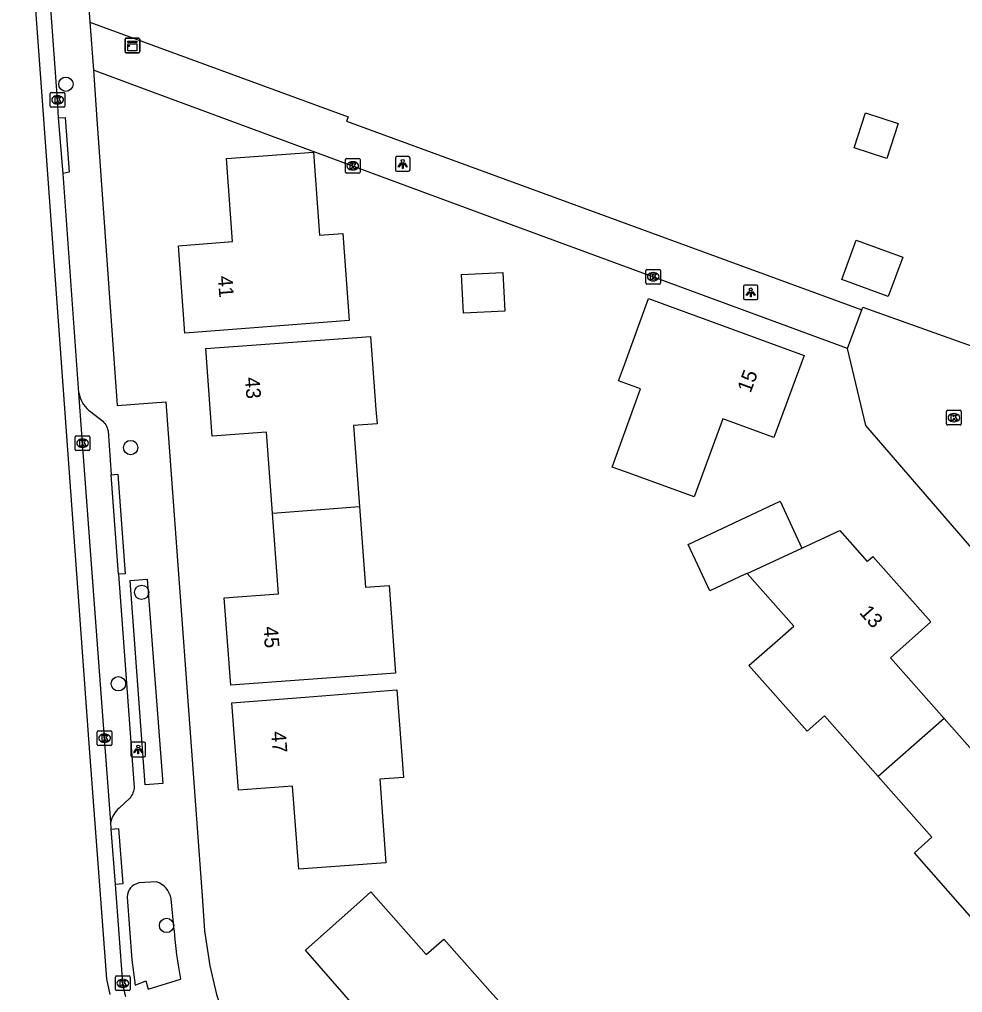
# Model space of a CAD drawing. Extents: x 157321 to 158827, y 386650 to 388532.
# Drawn here: x 157628.9 to 157693.2, y 388000.1 to 388066.5 of the extents above; entities that cross this region are included whole.
import ezdxf

# ---------------------------------------------------------------- set-up
doc = ezdxf.new("R2010")
doc.units = 0
for name, color, linetype in [('IMGEO_Boom', 7, 'Continuous'), ('IMGEO_Kast', 7, 'Continuous'), ('IMGEO_Kolk', 7, 'Continuous'), ('IMGEO_Lichtpunt', 7, 'Continuous'), ('IMGEO_Muur', 7, 'Continuous'), ('IMGEO_Pand', 7, 'Continuous'), ('IMGEO_Pand_nummerreeks', 7, 'Continuous'), ('IMGEO_Rijbaan_lokaal_open', 7, 'Continuous'), ('IMGEO_Voetpad_open', 7, 'Continuous')]:
    doc.layers.add(name, color=color, linetype=linetype)

msp = doc.modelspace()

# ---------------------------------------------------------------- linework, layer by layer
at = {"layer": 'IMGEO_Boom'}
for centre in [(157632.038, 388062.104), (157636.454, 388037.311), (157637.206, 388027.437), (157635.621, 388021.197), (157638.906, 388004.705)]:
    msp.add_circle(centre, 0.489, dxfattribs=at)
at = {"layer": 'IMGEO_Kast'}
for p, q in [((157636.074, 388064.325), (157636.074, 388065.166)), ((157636.074, 388065.166), (157636.074, 388064.325)), ((157636.149, 388065.25), (157636.99, 388065.25)), ((157636.99, 388065.25), (157636.149, 388065.25)), ((157637.074, 388065.175), (157637.074, 388064.334)), ((157637.074, 388064.334), (157637.074, 388065.175)), ((157636.999, 388064.25), (157636.158, 388064.25)), ((157636.158, 388064.25), (157636.999, 388064.25))]:
    msp.add_line(p, q, dxfattribs=at)
for points in [[(157636.269, 388065.04), (157636.869, 388065.04), (157636.869, 388064.955), (157636.269, 388064.955), (157636.269, 388065.04)], [(157636.269, 388064.865), (157636.869, 388064.865), (157636.869, 388064.376), (157636.269, 388064.376), (157636.269, 388064.865)]]:
    msp.add_lwpolyline(points, dxfattribs=at)
msp.add_circle((157636.353, 388064.714), 0.0377, dxfattribs=at)
for centre, start, end in [((157636.152, 388065.172), 92.4484, 184.28452), ((157636.152, 388065.172), 92.4484, 184.28452), ((157636.996, 388065.172), 2.4484, 94.28452), ((157636.996, 388065.172), 2.4484, 94.28452), ((157636.152, 388064.328), 182.4484, 274.28452), ((157636.152, 388064.328), 182.4484, 274.28452), ((157636.996, 388064.328), 272.4484, 4.28452), ((157636.996, 388064.328), 272.4484, 4.28452)]:
    msp.add_arc(centre, 0.0779, start, end, dxfattribs=at)
at = {"layer": 'IMGEO_Kolk'}
for p, q in [((157630.976, 388060.608), (157630.976, 388061.46)), ((157631.051, 388061.534), (157631.903, 388061.534)), ((157631.464, 388061.314), (157631.489, 388061.314)), ((157631.977, 388061.46), (157631.977, 388060.608)), ((157631.903, 388060.534), (157631.051, 388060.534)), ((157631.487, 388060.754), (157631.462, 388060.754)), ((157651.103, 388056.108), (157651.103, 388056.96)), ((157651.178, 388057.034), (157652.03, 388057.034)), ((157652.104, 388056.96), (157652.104, 388056.108)), ((157651.591, 388056.814), (157651.616, 388056.814)), ((157652.03, 388056.034), (157651.178, 388056.034)), ((157651.614, 388056.254), (157651.589, 388056.254)), ((157671.601, 388048.542), (157671.601, 388049.394)), ((157671.676, 388049.468), (157672.528, 388049.468)), ((157672.089, 388049.248), (157672.114, 388049.248)), ((157672.602, 388049.394), (157672.602, 388048.542)), ((157672.528, 388048.468), (157671.676, 388048.468)), ((157672.112, 388048.688), (157672.087, 388048.688)), ((157692.114, 388038.926), (157692.114, 388039.778)), ((157692.189, 388039.852), (157693.041, 388039.852)), ((157693.115, 388039.778), (157693.115, 388038.926)), ((157692.625, 388039.072), (157692.6, 388039.072)), ((157692.602, 388039.632), (157692.627, 388039.632)), ((157693.041, 388038.852), (157692.189, 388038.852)), ((157632.678, 388037.186), (157632.678, 388038.038)), ((157632.753, 388038.112), (157633.605, 388038.112)), ((157633.166, 388037.892), (157633.191, 388037.892)), ((157633.679, 388038.038), (157633.679, 388037.186)), ((157633.605, 388037.112), (157632.753, 388037.112)), ((157633.189, 388037.332), (157633.164, 388037.332)), ((157634.182, 388017.056), (157634.182, 388017.908)), ((157634.257, 388017.982), (157635.109, 388017.982)), ((157635.183, 388017.908), (157635.183, 388017.056)), ((157634.693, 388017.202), (157634.668, 388017.202)), ((157634.67, 388017.762), (157634.695, 388017.762)), ((157635.109, 388016.982), (157634.257, 388016.982)), ((157635.496, 388001.26), (157636.348, 388001.26)), ((157635.421, 388000.334), (157635.421, 388001.186)), ((157635.909, 388001.04), (157635.934, 388001.04)), ((157636.422, 388001.186), (157636.422, 388000.334)), ((157636.348, 388000.26), (157635.496, 388000.26)), ((157635.932, 388000.48), (157635.907, 388000.48))]:
    msp.add_line(p, q, dxfattribs=at)
for points in [[(157630.976, 388060.608), (157630.976, 388061.46)], [(157631.051, 388061.534), (157631.903, 388061.534)], [(157631.297, 388061.234), (157631.42, 388061.234), (157631.42, 388061.083), (157631.55, 388061.234), (157631.714, 388061.234), (157631.568, 388061.083), (157631.721, 388060.834), (157631.569, 388060.834), (157631.484, 388060.998), (157631.42, 388060.931), (157631.42, 388060.834), (157631.297, 388060.834), (157631.297, 388061.234)], [(157631.977, 388061.46), (157631.977, 388060.608)], [(157631.903, 388060.534), (157631.051, 388060.534)], [(157651.103, 388056.108), (157651.103, 388056.96)], [(157651.178, 388057.034), (157652.03, 388057.034)], [(157652.104, 388056.96), (157652.104, 388056.108)], [(157651.424, 388056.734), (157651.547, 388056.734), (157651.547, 388056.583), (157651.677, 388056.734), (157651.841, 388056.734), (157651.695, 388056.583), (157651.848, 388056.334), (157651.696, 388056.334), (157651.611, 388056.498), (157651.547, 388056.431), (157651.547, 388056.334), (157651.424, 388056.334), (157651.424, 388056.734)], [(157652.03, 388056.034), (157651.178, 388056.034)], [(157671.601, 388048.542), (157671.601, 388049.394)], [(157671.676, 388049.468), (157672.528, 388049.468)], [(157671.922, 388049.168), (157672.045, 388049.168), (157672.045, 388049.017), (157672.175, 388049.168), (157672.339, 388049.168), (157672.193, 388049.017), (157672.346, 388048.768), (157672.194, 388048.768), (157672.109, 388048.932), (157672.045, 388048.865), (157672.045, 388048.768), (157671.922, 388048.768), (157671.922, 388049.168)], [(157672.602, 388049.394), (157672.602, 388048.542)], [(157672.528, 388048.468), (157671.676, 388048.468)], [(157692.114, 388038.926), (157692.114, 388039.778)], [(157692.189, 388039.852), (157693.041, 388039.852)], [(157693.115, 388039.778), (157693.115, 388038.926)], [(157692.435, 388039.552), (157692.558, 388039.552), (157692.558, 388039.401), (157692.688, 388039.552), (157692.852, 388039.552), (157692.706, 388039.401), (157692.859, 388039.152), (157692.707, 388039.152), (157692.622, 388039.316), (157692.558, 388039.249), (157692.558, 388039.152), (157692.435, 388039.152), (157692.435, 388039.552)], [(157693.041, 388038.852), (157692.189, 388038.852)], [(157632.678, 388037.186), (157632.678, 388038.038)], [(157632.753, 388038.112), (157633.605, 388038.112)], [(157632.999, 388037.812), (157633.122, 388037.812), (157633.122, 388037.661), (157633.252, 388037.812), (157633.416, 388037.812), (157633.27, 388037.661), (157633.423, 388037.412), (157633.271, 388037.412), (157633.186, 388037.576), (157633.122, 388037.509), (157633.122, 388037.412), (157632.999, 388037.412), (157632.999, 388037.812)], [(157633.679, 388038.038), (157633.679, 388037.186)], [(157633.605, 388037.112), (157632.753, 388037.112)], [(157634.182, 388017.056), (157634.182, 388017.908)], [(157634.257, 388017.982), (157635.109, 388017.982)], [(157635.183, 388017.908), (157635.183, 388017.056)], [(157634.503, 388017.682), (157634.626, 388017.682), (157634.626, 388017.531), (157634.756, 388017.682), (157634.92, 388017.682), (157634.774, 388017.531), (157634.927, 388017.282), (157634.775, 388017.282), (157634.69, 388017.446), (157634.626, 388017.379), (157634.626, 388017.282), (157634.503, 388017.282), (157634.503, 388017.682)], [(157635.109, 388016.982), (157634.257, 388016.982)], [(157635.496, 388001.26), (157636.348, 388001.26)], [(157635.421, 388000.334), (157635.421, 388001.186)], [(157635.742, 388000.96), (157635.865, 388000.96), (157635.865, 388000.809), (157635.995, 388000.96), (157636.159, 388000.96), (157636.013, 388000.809), (157636.166, 388000.56), (157636.014, 388000.56), (157635.929, 388000.724), (157635.865, 388000.657), (157635.865, 388000.56), (157635.742, 388000.56), (157635.742, 388000.96)], [(157636.422, 388001.186), (157636.422, 388000.334)], [(157636.348, 388000.26), (157635.496, 388000.26)]]:
    msp.add_lwpolyline(points, dxfattribs=at)
for centre, start, end in [((157631.053, 388061.458), 91.55205, 178.44795), ((157631.053, 388061.458), 91.55205, 178.44795), ((157631.901, 388061.458), 1.55205, 88.44795), ((157631.901, 388061.458), 1.55205, 88.44795), ((157631.053, 388060.61), 181.55205, 268.44795), ((157631.053, 388060.61), 181.55205, 268.44795), ((157631.901, 388060.61), 271.55205, 358.44795), ((157631.901, 388060.61), 271.55205, 358.44795), ((157651.18, 388056.958), 91.55205, 178.44795), ((157651.18, 388056.958), 91.55205, 178.44795), ((157652.028, 388056.958), 1.55205, 88.44795), ((157652.028, 388056.958), 1.55205, 88.44795), ((157651.18, 388056.11), 181.55205, 268.44795), ((157651.18, 388056.11), 181.55205, 268.44795), ((157652.028, 388056.11), 271.55205, 358.44795), ((157652.028, 388056.11), 271.55205, 358.44795), ((157671.678, 388049.392), 91.55205, 178.44795), ((157671.678, 388049.392), 91.55205, 178.44795), ((157672.526, 388049.392), 1.55205, 88.44795), ((157672.526, 388049.392), 1.55205, 88.44795), ((157671.678, 388048.544), 181.55205, 268.44795), ((157671.678, 388048.544), 181.55205, 268.44795), ((157672.526, 388048.544), 271.55205, 358.44795), ((157672.526, 388048.544), 271.55205, 358.44795), ((157692.191, 388039.776), 91.55205, 178.44795), ((157692.191, 388039.776), 91.55205, 178.44795), ((157693.039, 388039.776), 1.55205, 88.44795), ((157693.039, 388039.776), 1.55205, 88.44795), ((157692.191, 388038.928), 181.55205, 268.44795), ((157692.191, 388038.928), 181.55205, 268.44795), ((157693.039, 388038.928), 271.55205, 358.44795), ((157693.039, 388038.928), 271.55205, 358.44795), ((157632.755, 388038.036), 91.55205, 178.44795), ((157632.755, 388038.036), 91.55205, 178.44795), ((157633.603, 388038.036), 1.55205, 88.44795), ((157633.603, 388038.036), 1.55205, 88.44795), ((157632.755, 388037.188), 181.55205, 268.44795), ((157632.755, 388037.188), 181.55205, 268.44795), ((157633.603, 388037.188), 271.55205, 358.44795), ((157633.603, 388037.188), 271.55205, 358.44795), ((157634.259, 388017.906), 91.55205, 178.44795), ((157634.259, 388017.906), 91.55205, 178.44795), ((157635.107, 388017.906), 1.55205, 88.44795), ((157635.107, 388017.906), 1.55205, 88.44795), ((157634.259, 388017.058), 181.55205, 268.44795), ((157634.259, 388017.058), 181.55205, 268.44795), ((157635.107, 388017.058), 271.55205, 358.44795), ((157635.107, 388017.058), 271.55205, 358.44795), ((157635.498, 388001.184), 91.55205, 178.44795), ((157635.498, 388001.184), 91.55205, 178.44795), ((157636.346, 388001.184), 1.55205, 88.44795), ((157636.346, 388001.184), 1.55205, 88.44795), ((157635.498, 388000.336), 181.55205, 268.44795), ((157635.498, 388000.336), 181.55205, 268.44795), ((157636.346, 388000.336), 271.55205, 358.44795), ((157636.346, 388000.336), 271.55205, 358.44795)]:
    msp.add_arc(centre, 0.0765, start, end, dxfattribs=at)
for centre, major_axis, ratio, start_param, end_param in [((157631.463, 388061.034), (-0.387, 0.002), 0.722429, 4.712389, 7.853982), ((157631.488, 388061.034), (-0.39, 0.002), 0.717154, 1.570796, 4.712389), ((157651.59, 388056.534), (-0.387, 0.002), 0.722429, 4.712389, 7.853982), ((157651.615, 388056.534), (-0.39, 0.002), 0.717154, 1.570796, 4.712389), ((157672.088, 388048.968), (-0.387, 0.002), 0.722429, 4.712389, 7.853982), ((157672.113, 388048.968), (-0.39, 0.002), 0.717154, 1.570796, 4.712389), ((157692.601, 388039.352), (-0.387, 0.002), 0.722429, 4.712389, 7.853982), ((157692.626, 388039.352), (-0.39, 0.002), 0.717154, 1.570796, 4.712389), ((157633.165, 388037.612), (-0.387, 0.002), 0.722429, 4.712389, 7.853982), ((157633.19, 388037.612), (-0.39, 0.002), 0.717154, 1.570796, 4.712389), ((157634.669, 388017.482), (-0.387, 0.002), 0.722429, 4.712389, 7.853982), ((157634.694, 388017.482), (-0.39, 0.002), 0.717154, 1.570796, 4.712389), ((157635.908, 388000.76), (-0.387, 0.002), 0.722429, 4.712389, 7.853982), ((157635.933, 388000.76), (-0.39, 0.002), 0.717154, 1.570796, 4.712389)]:
    msp.add_ellipse(centre, major_axis=major_axis, ratio=ratio, start_param=start_param, end_param=end_param, dxfattribs=at)
at = {"layer": 'IMGEO_Lichtpunt'}
for p, q in [((157654.517, 388057.066), (157654.517, 388056.259)), ((157654.517, 388057.066), (157654.517, 388056.259)), ((157655.419, 388057.161), (157654.611, 388057.161)), ((157655.419, 388057.161), (157654.611, 388057.161)), ((157655.513, 388056.259), (157655.513, 388057.066)), ((157655.513, 388056.259), (157655.513, 388057.066)), ((157654.611, 388056.165), (157655.419, 388056.165)), ((157654.611, 388056.165), (157655.419, 388056.165)), ((157679.154, 388048.4), (157678.346, 388048.4)), ((157679.154, 388048.4), (157678.346, 388048.4)), ((157678.252, 388048.305), (157678.252, 388047.498)), ((157678.252, 388048.305), (157678.252, 388047.498)), ((157679.248, 388047.498), (157679.248, 388048.305)), ((157679.248, 388047.498), (157679.248, 388048.305)), ((157678.346, 388047.404), (157679.154, 388047.404)), ((157678.346, 388047.404), (157679.154, 388047.404)), ((157637.382, 388017.212), (157636.574, 388017.212)), ((157637.382, 388017.212), (157636.574, 388017.212)), ((157636.48, 388017.117), (157636.48, 388016.31)), ((157636.48, 388017.117), (157636.48, 388016.31)), ((157637.476, 388016.31), (157637.476, 388017.117)), ((157637.476, 388016.31), (157637.476, 388017.117)), ((157636.574, 388016.216), (157637.382, 388016.216)), ((157636.574, 388016.216), (157637.382, 388016.216))]:
    msp.add_line(p, q, dxfattribs=at)
for points in [[(157654.891, 388056.73), (157654.93, 388056.702), (157654.742, 388056.44), (157654.704, 388056.467), (157654.891, 388056.73)], [(157654.993, 388056.682), (157655.04, 388056.682), (157655.04, 388056.36), (157654.993, 388056.36), (157654.993, 388056.682)], [(157655.103, 388056.702), (157655.141, 388056.729), (157655.328, 388056.467), (157655.289, 388056.439), (157655.103, 388056.702)], [(157678.626, 388047.969), (157678.665, 388047.941), (157678.477, 388047.679), (157678.439, 388047.706), (157678.626, 388047.969)], [(157678.728, 388047.921), (157678.775, 388047.921), (157678.775, 388047.599), (157678.728, 388047.599), (157678.728, 388047.921)], [(157678.838, 388047.941), (157678.876, 388047.968), (157679.063, 388047.706), (157679.024, 388047.678), (157678.838, 388047.941)], [(157636.854, 388016.781), (157636.893, 388016.753), (157636.705, 388016.491), (157636.667, 388016.518), (157636.854, 388016.781)], [(157636.956, 388016.733), (157637.003, 388016.733), (157637.003, 388016.411), (157636.956, 388016.411), (157636.956, 388016.733)], [(157637.066, 388016.753), (157637.104, 388016.78), (157637.291, 388016.518), (157637.252, 388016.49), (157637.066, 388016.753)]]:
    msp.add_lwpolyline(points, dxfattribs=at)
for centre in [(157655.016, 388056.864), (157678.751, 388048.103), (157636.979, 388016.915)]:
    msp.add_circle(centre, 0.0994, dxfattribs=at)
for centre, start, end in [((157654.611, 388057.066), 90, 180), ((157654.611, 388057.066), 90, 180), ((157655.419, 388057.066), 0, 90), ((157655.419, 388057.066), 0, 90), ((157654.611, 388056.259), 180, 270), ((157654.611, 388056.259), 180, 270), ((157655.419, 388056.259), 270, 0), ((157655.419, 388056.259), 270, 360), ((157678.346, 388048.305), 90, 180), ((157678.346, 388048.305), 90, 180), ((157679.154, 388048.305), 0, 90), ((157679.154, 388048.305), 0, 90), ((157678.346, 388047.498), 180, 270), ((157678.346, 388047.498), 180, 270), ((157679.154, 388047.498), 270, 0), ((157679.154, 388047.498), 270, 360), ((157636.574, 388017.117), 90, 180), ((157636.574, 388017.117), 90, 180), ((157637.382, 388017.117), 0, 90), ((157637.382, 388017.117), 0, 90), ((157636.574, 388016.31), 180, 270), ((157636.574, 388016.31), 180, 270), ((157637.382, 388016.31), 270, 0), ((157637.382, 388016.31), 270, 360)]:
    msp.add_arc(centre, 0.0946, start, end, dxfattribs=at)
at = {"layer": 'IMGEO_Muur'}
msp.add_lwpolyline([(157661.563, 388052.826), (157637.412, 388061.76)], dxfattribs=at)
at = {"layer": 'IMGEO_Pand'}
for points in [[(157688.039, 388057.037), (157685.817, 388057.759), (157686.591, 388060.14), (157688.813, 388059.418), (157688.039, 388057.037)], [(157640.16, 388045.12), (157639.72, 388051.08), (157643.4, 388051.36), (157642.99, 388057.03), (157648.94, 388057.47), (157649.346, 388051.806), (157650.936, 388051.92), (157651.361, 388045.977), (157640.16, 388045.12)], [(157688.13, 388047.611), (157684.968, 388048.769), (157685.956, 388051.468), (157689.118, 388050.31), (157688.13, 388047.611)], [(157659.161, 388046.484), (157659.031, 388049.112), (157661.853, 388049.252), (157661.984, 388046.624), (157659.161, 388046.484)], [(157669.298, 388035.982), (157671.24, 388041.313), (157669.741, 388041.859), (157670.078, 388042.783), (157671.79, 388047.48), (157682.39, 388043.6), (157680.32, 388038), (157676.859, 388039.272), (157674.9, 388033.94), (157670.203, 388035.652), (157669.298, 388035.982)], [(157646.128, 388032.841), (157645.723, 388038.371), (157642.02, 388038.1), (157641.58, 388044.06), (157652.82, 388044.897), (157653.192, 388039.911), (157653.264, 388038.938), (157651.66, 388038.818), (157652.071, 388033.298)], [(157652.071, 388033.298), (157652.482, 388027.777), (157654.086, 388027.897), (157654.53, 388021.928), (157648.267, 388021.461), (157643.28, 388021.09), (157642.83, 388027.05), (157646.533, 388027.321), (157646.128, 388032.841)], [(157646.128, 388032.841), (157652.071, 388033.298)], [(157678.503, 388028.726), (157678.383, 388028.669), (157675.967, 388027.531), (157674.48, 388030.69), (157680.75, 388033.66), (157682.243, 388030.453)], [(157682.243, 388030.453), (157684.831, 388031.648), (157686.699, 388029.545), (157686.737, 388029.578), (157687.08, 388029.88), (157691.04, 388025.42), (157688.276, 388022.975), (157691.937, 388018.837)], [(157678.503, 388028.726), (157682.243, 388030.453)], [(157687.454, 388014.864), (157683.79, 388019.013), (157682.592, 388017.954), (157678.63, 388022.44), (157680.582, 388024.159), (157681.691, 388025.135), (157678.503, 388028.726)], [(157647.93, 388008.55), (157647.5, 388014.2), (157643.81, 388013.94), (157643.37, 388019.9), (157648.355, 388020.293), (157654.621, 388020.787), (157655.057, 388014.807), (157653.444, 388014.689), (157653.86, 388008.99), (157652.917, 388008.92), (157647.93, 388008.55)], [(157691.937, 388018.837), (157695.599, 388014.698), (157698.37, 388017.15), (157702.33, 388012.66), (157698.583, 388009.351), (157693.868, 388005.187), (157689.913, 388009.665), (157691.111, 388010.723), (157687.454, 388014.864)], [(157691.937, 388018.837), (157687.454, 388014.864)], [(157653.31, 387991.83), (157649.35, 387996.31), (157652.11, 387998.74), (157651.014, 388000), (157648.38, 388003.03), (157652.119, 388006.35), (157652.84, 388006.99), (157656.615, 388002.72), (157657.814, 388003.78), (157661.155, 388000), (157661.768, 387999.307), (157657.057, 387995.142), (157653.31, 387991.83)]]:
    msp.add_lwpolyline(points, dxfattribs=at)
at = {"layer": 'IMGEO_Rijbaan_lokaal_open'}
for points in [[(157635.066, 388000), (157634.828, 388001.06), (157633.615, 388017.419), (157630.501, 388060.041), (157628.873, 388082.424)], [(157631.539, 388059.799), (157631.476, 388061.035), (157630.269, 388077.559)], [(157631.848, 388056.005), (157631.539, 388059.799)], [(157632.929, 388041.05), (157631.848, 388056.005)], [(157685.352, 388044.075), (157686.339, 388046.709)], [(157686.339, 388046.709), (157686.41, 388046.896), (157695.446, 388043.652), (157706.484, 388030.899)], [(157699.026, 388024.437), (157686.607, 388038.807), (157685.352, 388044.075)], [(157635.102, 388011.754), (157634.682, 388017.482), (157633.177, 388037.612), (157632.929, 388041.05)], [(157635.136, 388011.286), (157635.102, 388011.754)], [(157635.419, 388007.505), (157635.136, 388011.286)], [(157636.118, 387999.83), (157636.073, 388000), (157635.921, 388000.76), (157635.419, 388007.505)]]:
    msp.add_lwpolyline(points, dxfattribs=at)
at = {"layer": 'IMGEO_Voetpad_open'}
for points in [[(157636.416, 388096.833), (157634.222, 388094.87), (157633.961, 388094.638), (157633.722, 388094.383), (157633.507, 388094.108), (157633.317, 388093.815), (157633.154, 388093.506), (157633.059, 388093.286), (157632.032, 388089.576), (157632.045, 388089.388), (157633.671, 388066.341)], [(157633.671, 388066.341), (157651.286, 388059.87), (157651.182, 388059.588), (157686.339, 388046.709)], [(157633.671, 388066.341), (157633.916, 388063.061)], [(157685.352, 388044.075), (157661.563, 388052.826), (157637.412, 388061.76), (157633.916, 388063.061)], [(157633.916, 388063.061), (157634.134, 388060.031), (157635.546, 388040.186), (157638.85, 388040.442), (157641.341, 388006.735), (157641.491, 388004.33), (157641.855, 388001.947), (157642.318, 388000), (157643.055, 387997.732), (157643.452, 387996.734), (157644.551, 387994.249), (157645.867, 387991.873), (157646.038, 387991.62)], [(157631.539, 388059.799), (157631.979, 388059.83), (157632.263, 388056.093), (157631.848, 388056.005)], [(157632.929, 388041.05), (157632.962, 388040.881), (157633.01, 388040.716), (157633.073, 388040.555), (157633.15, 388040.401), (157633.241, 388040.254), (157633.344, 388040.116), (157633.46, 388039.987), (157633.586, 388039.87), (157633.722, 388039.764), (157633.752, 388039.743), (157634.536, 388039.138), (157634.565, 388039.111), (157634.639, 388039.032), (157634.705, 388038.947), (157634.764, 388038.857), (157634.814, 388038.762), (157634.856, 388038.662), (157634.889, 388038.559), (157634.912, 388038.454), (157635.132, 388035.461)], [(157635.132, 388035.461), (157635.577, 388035.488), (157636.074, 388028.695), (157635.63, 388028.672)], [(157635.63, 388028.672), (157635.132, 388035.461)], [(157635.63, 388028.672), (157636.697, 388014.126), (157636.693, 388014.077), (157636.677, 388013.97), (157636.651, 388013.864), (157636.616, 388013.762), (157636.572, 388013.663), (157636.52, 388013.568), (157636.459, 388013.478), (157636.39, 388013.394), (157635.672, 388012.708), (157635.565, 388012.614), (157635.467, 388012.512), (157635.379, 388012.401), (157635.301, 388012.282), (157635.234, 388012.157), (157635.178, 388012.027), (157635.134, 388011.892), (157635.102, 388011.754)], [(157637.442, 388014.29), (157636.43, 388028.232), (157637.594, 388028.335), (157638.652, 388014.392), (157637.442, 388014.29)], [(157635.136, 388011.286), (157635.635, 388011.323), (157635.917, 388007.542), (157635.419, 388007.505)], [(157638.21, 388007.677), (157637.009, 388007.604)], [(157636.223, 388006.648), (157636.542, 388002.368), (157636.769, 388000.644), (157637.487, 388000.928), (157637.651, 388000.367), (157639.867, 388001.032)], [(157639.42, 388004.396), (157639.211, 388006.521)]]:
    msp.add_lwpolyline(points, dxfattribs=at)
for centre, radius, start, end in [((157637.203, 388006.644), 0.98, 101.39405, 179.75352), ((157637.797, 388006.308), 1.43, 8.57119, 73.2085), ((157664.623, 388006.033), 25.256, 183.71681, 191.42115)]:
    msp.add_arc(centre, radius, start, end, dxfattribs=at)

# ---------------------------------------------------------------- texts
at = {"layer": 'IMGEO_Pand_nummerreeks'}
for s, rotation, p in [('41', 274.22223, (157642.401, 388048.997)), ('15', 69.71353, (157678.737, 388040.983)), ('43', 274.22223, (157644.252, 388042.09)), ('13', 311.60226, (157686.119, 388026.022)), ('45', 274.31783, (157645.506, 388025.083)), ('47', 274.22223, (157646.042, 388017.93))]:
    msp.add_text(s, height=1, rotation=rotation, dxfattribs=at).set_placement(p)

doc.saveas('drawing.dxf')
